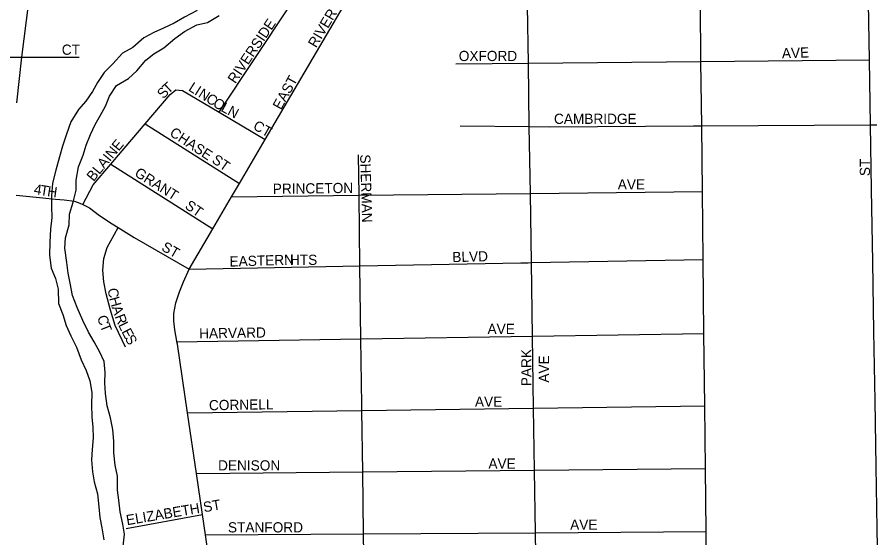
# Model space of a CAD drawing. Extents: x 1857828 to 2277390, y 930619 to 1324581.
# Drawn here: x 2077226 to 2081409, y 1224059 to 1226612 of the extents above; entities that cross this region are included whole.
import ezdxf

# ---------------------------------------------------------------- set-up
doc = ezdxf.new("R2010")
doc.units = 0
for name, color, linetype in [('GM_X_City_Street', 7, 'Continuous'), ('GM_X_City_Street_Text', 7, 'Continuous'), ('GM_X_Major_River', 7, 'Continuous')]:
    doc.layers.add(name, color=color, linetype=linetype)

msp = doc.modelspace()

# ---------------------------------------------------------------- linework, layer by layer
at = {"layer": 'GM_X_City_Street'}
for points in [[(2078069.4, 1225376.6), (2078184.5, 1225573.1), (2078277.3, 1225731.5), (2078315.4, 1225796.7), (2078441.9, 1226012.5), (2079041.6, 1227036.2)], [(2079782.7, 1222985.2), (2079780.2, 1223153), (2079775, 1223490.8), (2079770.7, 1223773.6), (2079765.9, 1224084.8), (2079761.3, 1224391.1), (2079756.6, 1224694.9), (2079751.2, 1225048), (2079745.7, 1225408.2), (2079740.6, 1225747.7), (2079735.5, 1226074.6), (2079730.8, 1226385.8), (2079726.5, 1226666.8), (2079721.1, 1227020.2)], [(2080613.1, 1223041.7), (2080611.7, 1223164.2), (2080608, 1223501.1), (2080605.1, 1223769.8), (2080601.6, 1224090.5), (2080598.3, 1224399.4), (2080594.9, 1224706.3), (2080591, 1225061.2), (2080587.1, 1225424.1), (2080583.5, 1225757), (2080580, 1226078.3), (2080576.5, 1226394.5), (2080573.5, 1226674.3), (2080570, 1226994.3)], [(2077225.6, 1226190.9), (2077248.7, 1226415.5), (2077284, 1226685.5)], [(2081468.2, 1222334), (2081460.3, 1222821.1), (2081455.1, 1223142), (2081450.5, 1223426.8), (2081445.5, 1223731.6), (2081439.4, 1224104.6), (2081434.5, 1224409.2), (2081429.3, 1224730.2), (2081423.8, 1225071.1), (2081418.2, 1225412), (2081412.5, 1225767), (2081407.3, 1226084), (2081402.1, 1226402.9), (2081397.6, 1226681.5), (2081397.4, 1226692.4)], [(2078215.5, 1226146.1), (2078562.2, 1226666.7)], [(2077182.7, 1226415.6), (2077182.7, 1226415.6), (2077248.7, 1226415.5), (2077529.8, 1226414.9)], [(2079375.1, 1226382.2), (2079730.8, 1226385.8), (2080576.5, 1226394.5), (2081402.1, 1226402.9)], [(2077548.8, 1225692.5), (2077598.9, 1225789), (2077684.9, 1225890.1), (2077853.9, 1226089.2), (2077975.5, 1226232.4), (2078003.7, 1226254.3)], [(2078003.7, 1226254.3), (2078035.7, 1226252.1), (2078215.5, 1226146.1), (2078441.9, 1226012.5)], [(2077853.9, 1226089.2), (2078315.4, 1225796.7)], [(2079397.4, 1226079.3), (2079735.5, 1226074.6), (2079833.6, 1226073.3), (2080540, 1226078), (2080580, 1226078.3), (2081407.3, 1226084), (2081436.7, 1226084.2), (2081437.2, 1226084.2)], [(2078915.1, 1224709.9), (2078915.1, 1224711.1), (2078910.7, 1225034.9), (2078905.8, 1225392.4), (2078901.1, 1225738.4), (2078898.4, 1225937.3)], [(2077684.9, 1225890.1), (2078184.5, 1225573.1)], [(2078277.3, 1225731.5), (2078901.1, 1225738.4), (2079740.6, 1225747.7), (2080583.5, 1225757)], [(2077221.8, 1225738.7), (2077336.5, 1225727.2), (2077414.6, 1225719.6), (2077456.7, 1225715.9), (2077506.8, 1225710.2), (2077532.9, 1225700.3), (2077548.8, 1225692.5), (2077581.1, 1225676.5), (2077629.4, 1225638.7), (2077691.6, 1225599), (2077722, 1225580.1), (2077800.2, 1225531.4), (2078069.4, 1225376.6)], [(2077756.7, 1224994.2), (2077707.3, 1225100.7), (2077683.6, 1225175), (2077662.1, 1225255.3), (2077650.4, 1225313.5), (2077646.7, 1225371.7), (2077651, 1225427.8), (2077667.3, 1225481.8), (2077722, 1225580.1)], [(2079693.3, 1225407.2), (2079730, 1225407.9), (2079745.7, 1225408.2), (2080587.1, 1225424.1)], [(2078069.4, 1225376.6), (2078905.8, 1225392.4), (2079693.3, 1225407.2)], [(2078008.7, 1225023.9), (2078008.6, 1225024), (2077998.9, 1225079.1), (2077994.6, 1225123.3), (2077994.4, 1225159.4), (2078004.2, 1225211.6), (2078021.9, 1225265.9), (2078041.7, 1225314.2), (2078069.4, 1225376.6)], [(2078009.2, 1225020.7), (2078910.7, 1225034.9), (2079751.2, 1225048)], [(2079751.2, 1225048), (2080591, 1225061.2)], [(2078174.2, 1223901.7), (2078148.9, 1224073.8), (2078134.1, 1224174.4), (2078104.6, 1224374.8), (2078060.9, 1224671.9), (2078011.3, 1225009), (2078009.2, 1225020.7), (2078008.7, 1225023.9)], [(2078928.2, 1223749.3), (2078928.1, 1223751.5), (2078927.8, 1223776.3), (2078923.7, 1224079.1), (2078919.5, 1224382.8), (2078915.5, 1224683.5), (2078915.1, 1224709.9)], [(2078060.9, 1224671.9), (2078915.5, 1224683.5), (2079756.6, 1224694.9), (2080594.9, 1224706.3)], [(2078104.6, 1224374.8), (2078919.5, 1224382.8), (2079761.3, 1224391.1), (2080598.3, 1224399.4)], [(2077759.9, 1224105.9), (2078134.1, 1224174.4)], [(2078148.9, 1224073.8), (2078923.7, 1224079.1), (2079765.9, 1224084.8), (2080601.6, 1224090.5)]]:
    msp.add_lwpolyline(points, dxfattribs=at)
at = {"layer": 'GM_X_Major_River'}
for points in [[(2078107.8, 1226643.2), (2078045.8, 1226610.8), (2077995.8, 1226582.5), (2077943.8, 1226558.1), (2077895.7, 1226535.8), (2077847.7, 1226509.5), (2077793.8, 1226463), (2077741.8, 1226434.6), (2077695.9, 1226382.2), (2077652, 1226339.8), (2077620.1, 1226291.5), (2077596.2, 1226247.2), (2077562.4, 1226198.8), (2077526.5, 1226158.5), (2077488.6, 1226098.1), (2077468.8, 1226037.7), (2077449, 1225979.4), (2077433.2, 1225927.1), (2077415.5, 1225860.8), (2077399.7, 1225798.4), (2077393.9, 1225736.1), (2077394.2, 1225681.9), (2077396.4, 1225629.7), (2077390.6, 1225571.5), (2077386.9, 1225509.2), (2077385.2, 1225444.9), (2077393.4, 1225380.7), (2077413.7, 1225330.6), (2077428, 1225278.5), (2077428.3, 1225208.2), (2077450.5, 1225154.1), (2077466.8, 1225099.9), (2077489.1, 1225049.8), (2077517.4, 1224993.7), (2077539.7, 1224931.6), (2077564, 1224879.5), (2077582.2, 1224829.4), (2077592.5, 1224771.2), (2077590.8, 1224710.9), (2077593, 1224652.7), (2077597.2, 1224602.5), (2077599.5, 1224550.3), (2077593.7, 1224492.1), (2077589.9, 1224441.9), (2077596.2, 1224383.6), (2077604.4, 1224333.5), (2077620.7, 1224275.3), (2077627, 1224211.1), (2077631.2, 1224158.9), (2077641.4, 1224108.8), (2077651.7, 1224050.6)], [(2077746.1, 1224018.9), (2077751.8, 1224077.2), (2077743.6, 1224127.3), (2077731.3, 1224187.5), (2077725.1, 1224243.7), (2077718.8, 1224293.9), (2077718.5, 1224362.2), (2077706.3, 1224416.3), (2077700, 1224476.5), (2077699.8, 1224532.8), (2077695.5, 1224591), (2077683.2, 1224647.1), (2077667, 1224707.3), (2077658.7, 1224767.5), (2077656.4, 1224819.7), (2077658.2, 1224869.9), (2077652, 1224924.1), (2077631.8, 1224970.2), (2077603.5, 1225020.3), (2077575.2, 1225068.3), (2077548.9, 1225124.4), (2077520.6, 1225188.5), (2077498.3, 1225246.7), (2077486, 1225306.9), (2077475.7, 1225357), (2077469.5, 1225409.2), (2077459.2, 1225479.4), (2077463, 1225529.6), (2077480.7, 1225594), (2077482.5, 1225646.2), (2077500.3, 1225704.5), (2077516.1, 1225762.8), (2077515.9, 1225813.1), (2077527.7, 1225877.4), (2077549.5, 1225935.7), (2077565.3, 1225984), (2077585.1, 1226036.3), (2077609, 1226084.6), (2077634.8, 1226130.9), (2077658.7, 1226175.2), (2077678.5, 1226223.5), (2077712.4, 1226275.9), (2077772.4, 1226310.3), (2077812.3, 1226348.6), (2077856.2, 1226401.1), (2077896.2, 1226431.4), (2077944.2, 1226461.7), (2077998.1, 1226506.2), (2078046.1, 1226540.5), (2078106.1, 1226572.9), (2078158.2, 1226585.3), (2078216.2, 1226619.7)]]:
    msp.add_lwpolyline(points, dxfattribs=at)

# ---------------------------------------------------------------- texts
at = {"layer": 'GM_X_City_Street_Text'}
for s, rotation, p in [('RIVER', 59.0384, (2078691, 1226457.6)), ('RIVERSIDE', 56.0946, (2078295.3, 1226282)), ('CT', 0, (2077445.1, 1226426.9)), ('OXFORD', 0, (2079389.9, 1226396.1)), ('AVE', 1.9739, (2080973.6, 1226409.3)), ('EAST', 61.2612, (2078519.2, 1226153.6)), ('S', 47.9965, (2077943.7, 1226207.8)), ('T', 42.7588, (2077966.4, 1226233.1)), ('L', 327.4618, (2078061.8, 1226253.9)), ('I', 327.5088, (2078091.5, 1226234.9)), ('N', 327.4618, (2078110, 1226223.1)), ('C', 327.4822, (2078147.1, 1226199.4)), ('O', 328.056, (2078181, 1226177.8)), ('L', 331.1649, (2078220.9, 1226153)), ('N', 332.0552, (2078252.5, 1226135.6)), ('CAMBRIDGE', 0, (2079856.3, 1226088.1)), ('CT', 330.6539, (2078378.1, 1226064.9)), ('CHASE', 326.6591, (2077969.5, 1226033.8)), ('BLAINE', 50.4756, (2077600.5, 1225802.9)), ('ST', 325.2979, (2078176.4, 1225901.7)), ('SHERMAN', 271.7089, (2078906.5, 1225938)), ('ST', 90, (2081404.5, 1225832.3)), ('GRANT', 327.6186, (2077797.7, 1225835.9)), ('PRINCETON', 0.7341, (2078479, 1225744.9)), ('AVE', 0, (2080168.7, 1225766.9)), ('4', 351.0972, (2077305.8, 1225744.8)), ('T', 351.0586, (2077336.2, 1225740.1)), ('H', 351.7957, (2077371.7, 1225734.5)), ('ST', 325.2979, (2078044.4, 1225677.3)), ('ST', 330.245, (2077929.4, 1225470.9)), ('BLVD', 1.5065, (2079358.8, 1225410.5)), ('EASTERN', 1.8173, (2078267.6, 1225388.5)), ('HTS', 0, (2078562.7, 1225397.3)), ('C', 277.378, (2077670.2, 1225280.6)), ('H', 285.6433, (2077676.9, 1225233.7)), ('A', 288.1778, (2077689.4, 1225188.9)), ('C', 286.2155, (2077617.9, 1225142.5)), ('R', 290.8257, (2077704, 1225144.8)), ('T', 291.6131, (2077630.6, 1225099.5)), ('L', 296.1903, (2077720.1, 1225103)), ('E', 297.5085, (2077736.2, 1225070.3)), ('HARVARD', 0.8299, (2078118.2, 1225036.5)), ('AVE', 0, (2079530.7, 1225058.5)), ('S', 297.5382, (2077752.5, 1225039.1)), ('PARK', 90, (2079745.7, 1224802.7)), ('AVE', 90, (2079831.7, 1224820.3)), ('AVE', 0, (2079469.1, 1224702.1)), ('CORNELL', 0.8947, (2078166.5, 1224684.5)), ('DENISON', 0, (2078210.7, 1224389.7)), ('AVE', 0, (2079535.1, 1224398.5)), ('ELIZABETH ST', 9.5593, (2077764.7, 1224121.2)), ('STANFORD', 0, (2078259.1, 1224086.1)), ('AVE', 0, (2079935.5, 1224099.3))]:
    msp.add_text(s, height=50, rotation=rotation, dxfattribs=at).set_placement(p)

doc.saveas('drawing.dxf')
